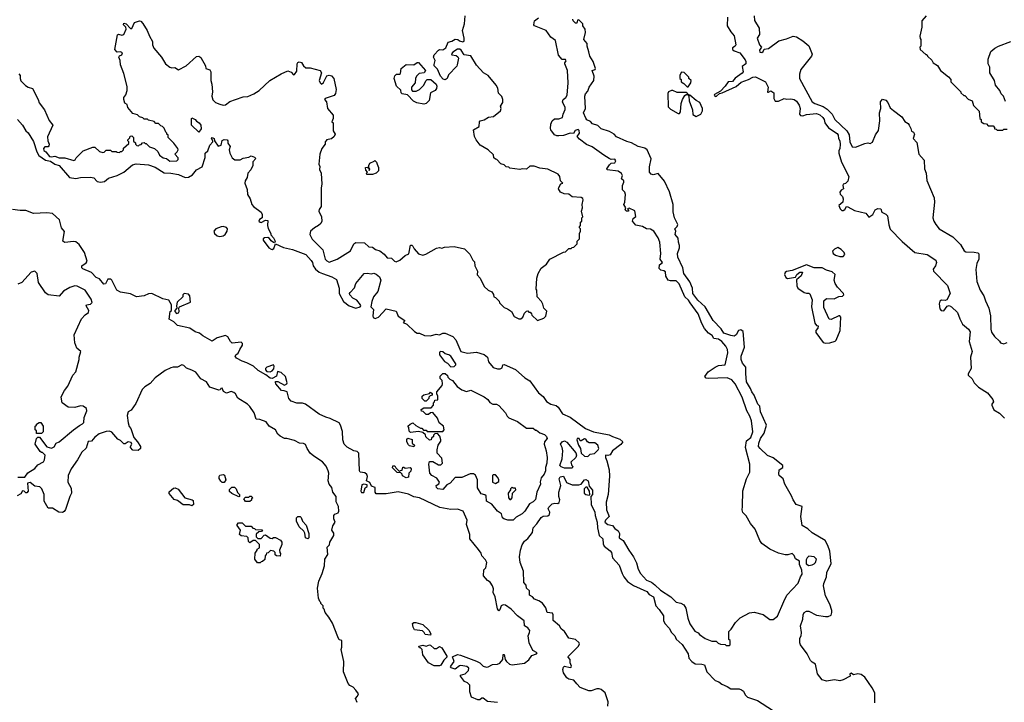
# Model space of a CAD drawing. Extents: x 1861455 to 2058065, y 200073 to 437907.
# Tile 356 of 574: x 1960560 to 1969389, y 348270 to 354391. Entities that reach past the tile are written whole.
import ezdxf

# ---------------------------------------------------------------- set-up
doc = ezdxf.new("R2010")
doc.units = 0

msp = doc.modelspace()

# ---------------------------------------------------------------- linework, layer by layer
at = {"layer": '0CON05XD'}
for points in [[(1960553.3, 353905), (1960565, 353890), (1960564, 353865), (1960571.7, 353841.7), (1960611.4, 353801.4), (1960635, 353786.2), (1960673.6, 353773.6), (1960726.2, 353675), (1960734.3, 353644.3), (1960782.3, 353582.3), (1960825, 353487.5), (1960857.5, 353445), (1960809.1, 353340.9), (1960811.5, 353305), (1960823.1, 353275), (1960820.6, 353259.4), (1960815, 353252), (1960785, 353250), (1960772.8, 353235), (1960777.6, 353217.6), (1960795.4, 353205.4), (1960827.5, 353165), (1960845, 353160.5), (1960875, 353167.3), (1960915, 353153.5), (1960963.7, 353153.7), (1961045, 353128.8), (1961056.4, 353133.6), (1961067, 353153), (1961130, 353215), (1961215, 353247.5), (1961235, 353247.5), (1961275, 353210), (1961305, 353200), (1961317, 353203), (1961335, 353220), (1961375, 353220), (1961385, 353210), (1961425, 353210), (1961433, 353203), (1961455, 353200), (1961465, 353210), (1961475, 353210), (1961490, 353225), (1961491.7, 353238.3), (1961538.3, 353281.7), (1961540, 353295), (1961530, 353305), (1961530, 353315), (1961548.3, 353331.7), (1961551.7, 353348.3), (1961565, 353350), (1961580, 353335), (1961581.7, 353301.7), (1961598.3, 353288.3), (1961600, 353275), (1961611.7, 353261.7), (1961625, 353260), (1961635, 353270), (1961648.3, 353271.7), (1961661.7, 353288.3), (1961675, 353290), (1961685, 353280), (1961695, 353280), (1961725, 353250), (1961770, 353235), (1961798.3, 353208.3), (1961815, 353176.7), (1961846.7, 353153.3), (1961875.8, 353145.8), (1961905, 353122), (1961970, 353125), (1961981.7, 353138.3), (1961981.7, 353151.7), (1961952.5, 353185), (1961973.6, 353206.4), (1961980, 353225), (1961976.7, 353235), (1961943, 353283), (1961890, 353335), (1961890, 353355), (1961880, 353365), (1961880, 353375), (1961871.7, 353381.7), (1961855, 353420), (1961840, 353435), (1961825, 353440), (1961805, 353460), (1961781.7, 353461.7), (1961767, 353477), (1961715, 353490), (1961705, 353500), (1961675, 353500), (1961665, 353510), (1961635, 353520), (1961617, 353537), (1961575, 353550), (1961530, 353605), (1961525, 353630), (1961503.9, 353643.9), (1961492.5, 353675), (1961492.5, 353695), (1961511.7, 353718.3), (1961522.5, 353755), (1961523, 353793), (1961495, 353910), (1961463.3, 353985), (1961462.5, 354025), (1961450, 354055), (1961453.9, 354066.1), (1961475.8, 354075), (1961480.6, 354095), (1961465, 354104.3), (1961435, 354100), (1961413.8, 354125), (1961436, 354254), (1961445, 354260), (1961475, 354252.7), (1961492.7, 354257.3), (1961516.2, 354305), (1961510.9, 354325), (1961491.1, 354345), (1961495, 354360), (1961515, 354355.5), (1961553.3, 354313.3), (1961565, 354312.9), (1961588.8, 354365), (1961635, 354380), (1961645, 354377.5), (1961665, 354357.5), (1961703.3, 354295), (1961723.3, 354245), (1961750, 354195), (1961750, 354165), (1961763.3, 354135), (1961832.5, 354055), (1961866.7, 353995), (1961905, 353966.7), (1961925, 353960), (1961951.7, 353961.7), (1961985, 353942.5), (1962053.6, 353976.4), (1962145, 354062.5), (1962165, 354063.3), (1962185, 354052.5), (1962227, 353977), (1962230, 353955), (1962265, 353942.5), (1962273.3, 353925), (1962274.2, 353845), (1962284.3, 353814.3), (1962289.5, 353745), (1962283.8, 353705), (1962293.1, 353673.1), (1962315, 353648.8), (1962355, 353633.3), (1962385, 353626.2), (1962405, 353628.8), (1962445, 353656.2), (1962495, 353676.7), (1962565, 353698.8), (1962605, 353703.3), (1962660, 353725), (1962707.5, 353755), (1962804.2, 353845.8), (1962905, 353906), (1962965, 353931.2), (1962995, 353920), (1963015, 353897.5), (1963025, 353900), (1963045, 353930)], [(1963045, 353930), (1963048.5, 353995), (1963053.2, 354006.8), (1963065, 354013.1), (1963086.2, 354006.2), (1963105, 353976.7), (1963125, 353960.7), (1963165, 353958.9), (1963254.7, 353934.7), (1963266.2, 353915), (1963245.9, 353845.9), (1963253.3, 353825), (1963265, 353813.3), (1963285, 353826.7), (1963312.7, 353887.3), (1963335, 353894.1), (1963355, 353888.8), (1963375.4, 353865), (1963399.2, 353765), (1963391.8, 353728.2), (1963379.9, 353710.1), (1963300, 353685), (1963292.5, 353675), (1963310, 353655), (1963320, 353595), (1963370, 353535), (1963370, 353505), (1963360, 353475), (1963370, 353465), (1963370, 353395), (1963390, 353365), (1963380, 353345), (1963355, 353322.5), (1963310, 353315), (1963310, 353305), (1963300, 353295), (1963300, 353275), (1963270, 353235), (1963250, 353185), (1963242.5, 353095), (1963250, 353075), (1963248.3, 353048.3), (1963262.5, 353015), (1963270, 352915), (1963263.3, 352885), (1963262.5, 352715), (1963245, 352690), (1963243.3, 352675), (1963267.5, 352625), (1963270, 352585), (1963260, 352565), (1963240, 352545), (1963203.9, 352526.1), (1963167.5, 352495), (1963162.5, 352465), (1963175, 352440), (1963183.6, 352423.6), (1963277.3, 352327.3), (1963300, 352245), (1963315, 352227.5), (1963335, 352217.5), (1963407, 352243), (1963525, 352320), (1963555, 352380), (1963575, 352392.5), (1963651.7, 352391.7), (1963690, 352355), (1963725, 352352.5), (1963749.3, 352329.3), (1963789.7, 352319.7), (1963828.7, 352288.7), (1963855, 352256.7), (1963895, 352253.3), (1963920, 352225), (1963935, 352220), (1963970, 352235), (1964015, 352277.5), (1964048.3, 352291.7), (1964065, 352370), (1964075, 352370), (1964085, 352360), (1964096.4, 352336.4), (1964135, 352292.5), (1964175, 352280), (1964201.7, 352288.3), (1964298.3, 352341.7), (1964325, 352347.5), (1964345, 352343.3), (1964368.3, 352351.7), (1964455, 352357.5), (1964547, 352337), (1964595, 352290), (1964622.5, 352235), (1964638.8, 352218.8), (1964641.2, 352185), (1964666.4, 352136.4), (1964663, 352103), (1964690, 352075), (1964725, 352000), (1964760, 351965), (1964795, 351950), (1964808.3, 351928.3), (1964810, 351905), (1964825, 351900), (1964858.3, 351868.3), (1964861.7, 351851.7), (1964905, 351810), (1964935, 351800), (1964970, 351775), (1964995, 351730), (1965035, 351710), (1965055, 351710), (1965070, 351725), (1965085, 351760), (1965103, 351777), (1965115, 351780), (1965125, 351770), (1965138.3, 351768.3), (1965150, 351755), (1965151.7, 351741.7), (1965203, 351693), (1965260, 351715), (1965277, 351733), (1965287, 351777), (1965260, 351805), (1965251.7, 351841.7), (1965237.5, 351865), (1965200, 351905), (1965197.5, 351965), (1965190, 351975), (1965197, 352073), (1965207.5, 352115), (1965235, 352162.5), (1965285, 352200), (1965315, 352243.3), (1965435, 352307.5), (1965455, 352310), (1965485, 352340), (1965505, 352340), (1965515, 352350), (1965528.3, 352351.7), (1965558.3, 352381.7), (1965560, 352405), (1965580, 352425), (1965580, 352475), (1965590, 352495), (1965590, 352515), (1965580, 352525), (1965580, 352535), (1965590, 352545), (1965590, 352575), (1965600, 352585), (1965600, 352615), (1965610, 352625), (1965597.5, 352675), (1965607.5, 352705), (1965602.5, 352735), (1965612.5, 352775), (1965608.3, 352788.3), (1965595, 352797.5), (1965513, 352803), (1965485, 352826.7), (1965440.7, 352830.7), (1965410, 352845), (1965392.5, 352875), (1965393, 352887), (1965411.7, 352918.3), (1965430, 352925), (1965410, 352945), (1965402.5, 352985), (1965387.5, 353005), (1965295, 353050), (1965225, 353060), (1965172.5, 353077.5), (1965135, 353077.5), (1965105, 353050), (1965065, 353052.5), (1965045, 353047.5), (1964955, 353060), (1964945, 353070), (1964923, 353073), (1964905, 353090), (1964875, 353100), (1964838.3, 353138.3), (1964825, 353140), (1964811.7, 353151.7), (1964808.3, 353178.3), (1964760, 353225), (1964690, 353265), (1964652.5, 353315), (1964637.5, 353345), (1964630, 353405), (1964680, 353435), (1964682.5, 353475), (1964690, 353485), (1964725, 353492.5), (1964765, 353517.5), (1964807, 353523), (1964872.5, 353575), (1964877.5, 353595), (1964872.5, 353615), (1964891.7, 353648.3), (1964892.5, 353675), (1964883, 353703), (1964853, 353733), (1964847, 353777), (1964832.5, 353805), (1964759.5, 353889.5), (1964720, 353915), (1964655, 353982.5), (1964606.4, 354066.4), (1964545, 354077.5), (1964519.3, 354119.3), (1964506.4, 354126.4), (1964485, 354126.7), (1964445, 354099.2), (1964433.3, 354085), (1964434.7, 354074.7), (1964475, 354071.2), (1964489.1, 354059.1), (1964494.2, 354045), (1964482.9, 353985), (1964479.4, 353975), (1964403.7, 353896.3), (1964392.9, 353865), (1964375, 353852.9), (1964357.7, 353857.7), (1964333.3, 353885), (1964305, 353947.5), (1964277.7, 353977.7), (1964275, 353990), (1964286.2, 354025), (1964270.8, 354055), (1964275.6, 354075), (1964315, 354118.9), (1964325, 354123.6), (1964355, 354119.5), (1964382.2, 354137.8), (1964401.5, 354188.5), (1964435, 354198), (1964466.1, 354216.1), (1964490, 354215), (1964505, 354202.5), (1964535, 354192.5), (1964545, 354200), (1964546.7, 354225), (1964530, 354295), (1964547.5, 354355), (1964553.6, 354426.4)], [(1963275, 352116), (1963359.2, 352085), (1963402.1, 352062.1), (1963424.5, 351985), (1963424.7, 351934.7), (1963462.7, 351865), (1963515, 351824.4), (1963575, 351804.4), (1963613.3, 351815), (1963618.8, 351825), (1963615.8, 351835), (1963582.9, 351875), (1963548.6, 351895), (1963520, 351925), (1963516.2, 351935), (1963522, 351945), (1963563.1, 351986.9), (1963575, 352026), (1963650, 352115), (1963675, 352118.8), (1963715, 352112.5), (1963735, 352117.5), (1963755, 352110), (1963787.5, 352085), (1963798, 352055), (1963772, 351955), (1963732.3, 351905), (1963717.5, 351865), (1963710, 351815), (1963731.7, 351791.7), (1963726.2, 351735), (1963730.3, 351720.3), (1963747.1, 351712.9), (1963777.5, 351725), (1963845, 351800), (1963935, 351776.7), (1963954.1, 351734.1), (1964012.5, 351695), (1964000, 351675), (1964030, 351660), (1964100, 351595), (1964125, 351580), (1964145, 351580), (1964190.8, 351560.8), (1964245, 351556), (1964295, 351570), (1964325, 351565.8), (1964355, 351580), (1964375, 351580.8), (1964445, 351550), (1964469.3, 351519.3), (1964515, 351416.7), (1964575, 351400), (1964655, 351410), (1964725, 351388.8), (1964756.1, 351366.1), (1964762.3, 351322.3), (1964805, 351273.3), (1964845, 351260), (1964869.3, 351260.7), (1964885, 351270), (1964892.5, 351295), (1964905, 351298.8), (1965005, 351254.3), (1965090.7, 351180.7), (1965133.2, 351153.2), (1965211.9, 351045), (1965253, 351013), (1965285, 350968.8), (1965323.2, 350943.2), (1965370.5, 350930.5), (1965387.3, 350917.3), (1965428.3, 350858.3), (1965495.8, 350825.8), (1965634.1, 350724.1), (1965705, 350696.7), (1965845, 350670), (1965875, 350653.3), (1965940.7, 350630.7), (1965967, 350607), (1965949.3, 350580.7), (1965876.7, 350525), (1965855, 350490), (1965835, 350483.3), (1965812.5, 350485), (1965812.5, 350465), (1965825.8, 350435.8), (1965845.7, 350355), (1965847.3, 350297.3), (1965835.6, 350135), (1965818.1, 350065), (1965820.4, 349995), (1965844.2, 349935), (1965812.7, 349905), (1965805.3, 349885), (1965834.2, 349864.2), (1965874.7, 349854.7), (1965895, 349829.2), (1965925, 349808), (1965938.1, 349785), (1965936.2, 349745), (1965970.3, 349720.3), (1966022.5, 349635), (1966064.3, 349575), (1966089.7, 349519.7), (1966106, 349465), (1966127.5, 349425), (1966179.2, 349365), (1966225, 349346.5), (1966255, 349324.4), (1966305, 349276.9), (1966397.4, 349217.4), (1966445, 349168), (1966488.3, 349158.3), (1966514.2, 349144.2), (1966532, 349115), (1966552, 349025), (1966570, 348975), (1966615, 348907.5), (1966645, 348892.5), (1966657, 348877), (1966705, 348842.5), (1966765, 348817.5), (1966805, 348820), (1966821.7, 348801.7), (1966843, 348793), (1966885, 348790), (1966895, 348780), (1966925, 348780), (1966930, 348785), (1966930, 348825), (1966920, 348835), (1966920, 348905), (1966940, 348925), (1966977.5, 348985), (1967020.7, 349029.3), (1967105, 349072.5), (1967145, 349077.5), (1967225, 349056.7), (1967285, 349012.5), (1967315, 349012.5), (1967355, 349042.5), (1967412, 349175), (1967439.5, 349230.5), (1967540.8, 349339.2), (1967560, 349395), (1967575, 349420), (1967572.5, 349455), (1967552.5, 349505), (1967552.5, 349535), (1967516.7, 349556.7), (1967505.6, 349585.6), (1967485, 349606), (1967446.1, 349593.9), (1967425, 349593.8), (1967365, 349608.8), (1967285, 349643.3), (1967214.1, 349694.1), (1967195, 349720), (1967153.6, 349823.6), (1967113.3, 349875), (1967073.6, 349943.6), (1967045, 349972.5), (1967036.7, 349995), (1967042.5, 350025), (1967043.6, 350166.4), (1967077.5, 350275), (1967107.5, 350335), (1967106.7, 350405), (1967066.5, 350555), (1967075.5, 350614.5), (1967115, 350645.5), (1967134.2, 350695), (1967120.5, 350795), (1967106.6, 350836.6), (1967081.1, 350885), (1967037.8, 351005), (1966976.7, 351125), (1966945, 351162.5), (1966905, 351180.8), (1966735, 351173.3), (1966715, 351177.5), (1966703, 351193), (1966733.3, 351235), (1966795, 351276), (1966825, 351290), (1966885, 351297.5), (1966910, 351405), (1966906.7, 351435), (1966891.9, 351465), (1966855.6, 351505), (1966825, 351525.6), (1966782.9, 351532.9), (1966768.1, 351558.1), (1966735, 351580.8), (1966701.7, 351621.7), (1966675, 351668), (1966642.1, 351755), (1966571, 351851), (1966557.7, 351877.7), (1966525.3, 351905.3), (1966472.1, 352022.1), (1966445, 352050), (1966395, 352048.6), (1966375, 352054.3), (1966355, 352092), (1966349.8, 352129.8), (1966335, 352140), (1966310, 352145), (1966295, 352161.2), (1966296.6, 352193.4), (1966322.5, 352215), (1966304.1, 352244.1), (1966308.1, 352295), (1966298.8, 352395), (1966285.9, 352435.9), (1966246.7, 352495), (1966215, 352512.5), (1966180, 352515), (1966145, 352537.5), (1966085, 352547.5), (1966054.7, 352584.7), (1966060.5, 352609.5), (1966084.4, 352625.6), (1966076.3, 352676.3), (1966025, 352702.5), (1966010, 352695), (1966020, 352685), (1966020, 352675), (1966000, 352675), (1965990, 352685), (1965993.8, 352705), (1965976.2, 352735), (1965984.7, 352755.3), (1965990.9, 352825), (1965986.4, 352845), (1965964.4, 352865), (1965965.5, 352905), (1965978.1, 352935), (1965975.6, 352945.6), (1965956.7, 352965), (1965965.5, 352995), (1965955, 353011.9), (1965925, 353032), (1965827.5, 353045), (1965823.3, 353055), (1965849.3, 353090.7), (1965865, 353104), (1965895, 353108.9), (1965906.4, 353125), (1965895, 353141.8), (1965865, 353138), (1965847, 353147), (1965796.7, 353175), (1965691.7, 353251.7), (1965643.4, 353273.4), (1965580.2, 353320.2), (1965560, 353345), (1965579.1, 353375), (1965577.3, 353397.3), (1965567.6, 353407.6), (1965541.2, 353398.8), (1965525, 353370), (1965495, 353373.3), (1965436.4, 353353.6), (1965395, 353350), (1965375, 353350), (1965355, 353358.8), (1965323, 353403), (1965318.8, 353415), (1965322, 353455), (1965333.8, 353485), (1965355, 353502.5), (1965395, 353502.8), (1965428.5, 353515), (1965433, 353545), (1965452.5, 353585), (1965451.8, 353605), (1965427.5, 353655), (1965434.2, 353675.8), (1965456.6, 353693.4), (1965468.2, 353715), (1965478.8, 353825), (1965473.3, 353935), (1965446.7, 353995), (1965446.7, 354005), (1965458.6, 354021.4), (1965455, 354033.3), (1965425, 354033.3), (1965392.7, 354072.7), (1965363.4, 354203.4), (1965322.5, 354235), (1965280, 354295), (1965176.7, 354336.7), (1965170, 354345), (1965175, 354382.5), (1965211.7, 354408.3)], [(1967945, 348471.2), (1967915, 348463.8), (1967865, 348472.5), (1967795, 348460), (1967755, 348472.5), (1967712.5, 348525), (1967695, 348611.2), (1967665, 348628.8), (1967651.2, 348645), (1967620, 348705), (1967562, 348785), (1967556.2, 348805), (1967553.8, 348845), (1967566, 348865), (1967571.2, 348895), (1967561.2, 348955), (1967583.3, 349015), (1967583.8, 349055), (1967594.1, 349075.9), (1967613.6, 349086.4), (1967635, 349086.7), (1967705, 349052.5), (1967785, 349040), (1967809.3, 349040.7), (1967835, 349052.5), (1967842.5, 349075), (1967842.5, 349095), (1967825, 349150), (1967786.7, 349225), (1967768.8, 349315), (1967770, 349335), (1967794.2, 349395.8), (1967798.1, 349435), (1967835.8, 349515.8), (1967822.9, 349625), (1967806.8, 349676.8), (1967780.9, 349720.9), (1967665, 349790), (1967627, 349827), (1967575.4, 349855.4), (1967564.3, 349935), (1967576.7, 350025), (1967523.1, 350045), (1967494, 350085), (1967481.2, 350121.2), (1967419.4, 350225), (1967406.9, 350275), (1967370, 350305), (1967366, 350315), (1967370, 350355), (1967402, 350375), (1967403.8, 350395), (1967315, 350461.2), (1967265, 350484), (1967198.8, 350545), (1967186, 350565), (1967186.2, 350595), (1967202.5, 350635), (1967235, 350683.3), (1967256.2, 350755), (1967202, 350875), (1967197.5, 350925), (1967178.8, 350945), (1967146.7, 351025), (1967125, 351053.3), (1967112.9, 351085), (1967076, 351145), (1967070.7, 351219.3), (1967070, 351275), (1967041.7, 351311.7), (1967030, 351345), (1967030, 351375), (1967058, 351455), (1967045.7, 351595.7), (1967025, 351610), (1967006.4, 351603.6), (1966983.3, 351565), (1966965.8, 351554.2), (1966935, 351558.9), (1966875, 351580.6), (1966849.5, 351619.5), (1966776.9, 351695), (1966707.4, 351817.4), (1966640, 351875), (1966595, 351937.5), (1966594.2, 351985), (1966569.7, 352039.7), (1966516, 352115), (1966506.2, 352165), (1966460.7, 352260.7), (1966457.5, 352295), (1966476.7, 352345), (1966477.5, 352365), (1966466.2, 352395), (1966463.5, 352433.5), (1966436.7, 352465), (1966443.3, 352495), (1966433.8, 352515), (1966454.5, 352535.5), (1966461.4, 352555), (1966432.5, 352615), (1966418.3, 352668.3), (1966420.8, 352735), (1966387.4, 352847.4), (1966343.2, 352943.2), (1966285, 353013.3), (1966239.3, 352999.3), (1966222.5, 353005), (1966207.5, 353025), (1966207, 353073), (1966223.3, 353145), (1966187.5, 353225), (1966165, 353240), (1966105, 353253.8), (1966045, 353288), (1966005, 353300), (1965912.2, 353342.2), (1965890, 353365), (1965850, 353390), (1965775, 353413.8), (1965743.6, 353443.6), (1965695, 353457.5), (1965679.3, 353479.3), (1965645, 353493.3), (1965635, 353507.5), (1965616.2, 353555), (1965633.3, 353595), (1965626.7, 353705), (1965633.9, 353726.1), (1965655, 353750), (1965667.5, 353785), (1965707.5, 353845), (1965710, 353885), (1965692.5, 353935), (1965720, 353945), (1965722.5, 353955), (1965703.3, 354015), (1965672, 354065), (1965663.9, 354103.9), (1965647.5, 354155), (1965647, 354177), (1965617.5, 354215), (1965632.5, 354275), (1965630, 354305), (1965610, 354335), (1965610, 354355), (1965575, 354390), (1965561.7, 354388.3), (1965555, 354360), (1965545, 354360), (1965521.7, 354381.7), (1965520, 354395)], [(1966907.5, 354415), (1966903.3, 354335), (1966935, 354282.5), (1966965.9, 354245.9), (1966980, 354165), (1966976, 354155), (1966951.9, 354138.1), (1966950.5, 354125), (1966965, 354111.8), (1967018, 354095), (1967065, 354031.2), (1967069.5, 354015), (1967070.8, 353995), (1967038.2, 353971.8), (1967045.6, 353925), (1967038.6, 353911.4), (1966975, 353867.5), (1966952.3, 353837.7), (1966912.5, 353835), (1966886.1, 353793.9), (1966845, 353750), (1966790.7, 353719.3), (1966787.5, 353715), (1966795, 353702.5), (1966807.5, 353705), (1966835, 353730), (1966860, 353735), (1966985, 353791.2), (1967029.7, 353830.3), (1967095.6, 353854.4), (1967135, 353876.2), (1967158.3, 353878.3), (1967246.7, 353835), (1967272.5, 353785), (1967265, 353742.5), (1967275, 353740), (1967295, 353753.3), (1967321.2, 353735), (1967320.6, 353685), (1967335, 353660.8), (1967365, 353659.2), (1967415, 353684), (1967435, 353678), (1967475, 353682.2), (1967505, 353674.4), (1967525, 353659.2), (1967549.1, 353625), (1967557.9, 353595), (1967551.2, 353545), (1967561.1, 353531.1), (1967581.7, 353528.3), (1967615, 353541.5), (1967705, 353548.9), (1967735, 353538.8), (1967762.2, 353515), (1967774.4, 353495), (1967779.2, 353465), (1967812, 353422), (1967889.9, 353369.9), (1967900, 353355), (1967901.2, 353325), (1967913.5, 353303.5), (1967916.8, 353273.2), (1967915, 353237.5), (1967904.2, 353215.8), (1967905.5, 353195), (1967928.2, 353115), (1967994.4, 352985), (1967985, 352943.8), (1967965, 352923.3), (1967943.3, 352915), (1967940, 352905), (1967948, 352875), (1967925, 352862.1), (1967913.9, 352845), (1967915.4, 352825.4), (1967938.8, 352805), (1967943.8, 352785), (1967940, 352755), (1967905.7, 352725), (1967915.6, 352695), (1967930.7, 352680.7), (1967945, 352680.4), (1967959.4, 352690.6), (1967974.2, 352715.8), (1967985, 352713.8), (1968045, 352681.2), (1968147, 352657), (1968175, 352620), (1968210, 352645), (1968230, 352685), (1968255, 352697.5), (1968280, 352695), (1968290, 352665), (1968327, 352647), (1968341.7, 352631.7), (1968351.7, 352551.7), (1968365, 352513.3), (1968473.3, 352403.3), (1968586.2, 352305), (1968697.5, 352285), (1968773.6, 352233.6), (1968780, 352215), (1968771.2, 352185), (1968752, 352155), (1968754, 352135), (1968878.6, 352008.6), (1968903.8, 351935), (1968872, 351878), (1968857.1, 351872.9), (1968825, 351875.6), (1968811.3, 351868.7), (1968803.8, 351843.8), (1968809.1, 351799.1), (1968822.5, 351782.5), (1968845, 351781.1), (1968875, 351823.3), (1968895, 351827.5), (1968915, 351817.5), (1968968.8, 351765), (1968988.3, 351708.3), (1969015, 351662.5), (1969066.7, 351615), (1969081.7, 351591.7), (1969073.3, 351505), (1969098.9, 351415), (1969083.9, 351363.9), (1969090, 351265), (1969064, 351215), (1969065.8, 351205), (1969099.5, 351169.5), (1969119.5, 351135), (1969157.3, 351097.3)], [(1967146.2, 354426.2), (1967148.5, 354385), (1967190.8, 354315), (1967192.7, 354257.3), (1967172.8, 354225), (1967193.8, 354165), (1967212.5, 354145), (1967192.6, 354117.4), (1967195, 354100), (1967215, 354095.6), (1967226.7, 354105), (1967235, 354127.5), (1967275, 354134.2), (1967368.3, 354201.7), (1967435, 354219.2), (1967495, 354243.3), (1967525, 354237.5), (1967583, 354203), (1967636.1, 354156.1), (1967667, 354083), (1967660, 354065), (1967563.9, 353946.1), (1967553, 353903), (1967553.3, 353865), (1967666.7, 353655), (1967688.3, 353638.3), (1967765, 353613.3), (1967800.4, 353590.4), (1967844.6, 353544.6), (1967870, 353495), (1967975.8, 353395), (1967998.1, 353358.1), (1968004.3, 353295), (1968025, 353250), (1968055, 353247.5), (1968138.3, 353281.7), (1968165, 353287.5), (1968185, 353282.5), (1968207, 353293), (1968235, 353360), (1968261.7, 353398.3), (1968272.5, 353485), (1968270, 353555), (1968282.5, 353595), (1968277.5, 353655), (1968295, 353680), (1968325, 353670), (1968345, 353650), (1968365, 353600), (1968395, 353577.5), (1968469.5, 353519.5), (1968497, 353477), (1968525, 353460), (1968535.7, 353445.7), (1968551.2, 353415), (1968555, 353392.5), (1968573, 353383), (1968582.5, 353365), (1968572.5, 353325), (1968605, 353290), (1968623.3, 353185), (1968670.5, 353130.5), (1968673.8, 353055), (1968688.8, 353015), (1968695, 352950), (1968760, 352795), (1968763.3, 352755), (1968748.8, 352615), (1968756.1, 352586.1), (1968773.9, 352553.9), (1968805, 352516.7), (1968926.7, 352445), (1968996.2, 352375), (1969027.5, 352317.5), (1969045, 352310.8), (1969117.8, 352307.8), (1969150, 352300), (1969161.2, 352291.2), (1969160, 352245), (1969142.9, 352205), (1969131.7, 352151.7), (1969141.2, 352045), (1969171.2, 351965), (1969203.8, 351915), (1969221.2, 351871.2), (1969250, 351805), (1969264, 351735), (1969268.8, 351615), (1969275, 351590), (1969300.7, 351550.7), (1969345, 351510), (1969355, 351492.5), (1969385, 351483.3), (1969413.9, 351496.1)], [(1968687.5, 354425), (1968648.3, 354381.7), (1968650, 354325), (1968630, 354245), (1968633, 354223), (1968640, 354215), (1968640, 354155), (1968630, 354145), (1968633, 354123), (1968685, 354080), (1968695, 354080), (1968700, 354065), (1968738.3, 354028.3), (1968750, 354005), (1968789.3, 353979.3), (1968817, 353937), (1968889.3, 353879.3), (1968910, 353855), (1968910, 353835), (1969000, 353745), (1969000, 353735), (1969025, 353710), (1969035, 353710), (1969065, 353680), (1969100, 353665), (1969113, 353623), (1969161.7, 353571.7), (1969170, 353505), (1969180, 353495), (1969180, 353475), (1969205, 353460), (1969228.3, 353458.3), (1969245, 353440), (1969288.3, 353438.3), (1969300, 353425), (1969301.7, 353411.7), (1969315, 353410), (1969325, 353400), (1969375, 353400), (1969385, 353410), (1969415, 353410)], [(1969398.3, 353658.3), (1969380, 353705), (1969360, 353725), (1969347, 353757), (1969310, 353805), (1969300, 353845), (1969260, 353915), (1969257.5, 353965), (1969242.5, 353995), (1969243, 354037), (1969267.5, 354105), (1969303.9, 354136.1), (1969335, 354153.3), (1969447, 354197)], [(1964185, 353632.5), (1964120, 353645), (1964090.7, 353660.7), (1964038.3, 353718.3), (1963990, 353725), (1963980, 353735), (1963978.3, 353758.3), (1963940, 353795), (1963917.5, 353865), (1963923, 353887), (1963938.3, 353901.7), (1963965, 353902.5), (1963975, 353910), (1963980, 353955), (1964025, 353990), (1964095, 353987.5), (1964123, 354007), (1964135, 354007.5), (1964197.5, 353935), (1964187.5, 353915), (1964142.2, 353907.8), (1964119.2, 353885), (1964110, 353865), (1964106, 353825), (1964074, 353785), (1964072.5, 353762.5), (1964081.4, 353751.4), (1964115, 353751.4), (1964145.5, 353764.5), (1964180.3, 353799.7), (1964204.4, 353845.6), (1964215, 353853.8), (1964246, 353856), (1964293.9, 353813.9), (1964300, 353795), (1964296.7, 353775), (1964285, 353757.5), (1964243.9, 353736.1), (1964232.5, 353667.5), (1964205, 353640), (1964185, 353632.5)], [(1966555, 353790), (1966577.5, 353825), (1966580, 353845), (1966560, 353865), (1966560, 353875), (1966518.3, 353918.3), (1966495, 353920), (1966480, 353895), (1966480, 353865), (1966490, 353855), (1966490, 353835), (1966515, 353820), (1966545, 353790), (1966555, 353790)], [(1966475, 353550), (1966486.4, 353563.6), (1966491.7, 353638.3), (1966503.3, 353675), (1966525, 353710), (1966535, 353720), (1966550, 353720), (1966550, 353725), (1966535, 353737.5), (1966455, 353739.2), (1966417, 353757), (1966403, 353757), (1966377.5, 353745), (1966370.7, 353729.3), (1966375, 353610), (1966395, 353587.5), (1966465, 353550), (1966475, 353550)], [(1966625, 353522.5), (1966666.4, 353543.6), (1966682.5, 353575), (1966682.5, 353595), (1966659.3, 353649.3), (1966625, 353667.5), (1966570, 353715), (1966550, 353720), (1966560, 353705), (1966563.8, 353665), (1966592.3, 353582.3), (1966595, 353540), (1966625, 353522.5)], [(1960540, 353495), (1960584, 353445), (1960616.1, 353396.1), (1960637.3, 353377.3), (1960685, 353298.8), (1960712.5, 353205), (1960733.2, 353173.2), (1960791.2, 353131.2), (1960835, 353121.6), (1960875, 353094.4), (1960915, 353084.3), (1961006.4, 352976.4), (1961065, 352968), (1961105, 352977.5), (1961195, 352980.6), (1961225, 352973.1), (1961255, 352940), (1961285, 352935.4), (1961320.3, 352939.7), (1961355, 352970), (1961435, 352994), (1961493.3, 353025), (1961571.3, 353088.7), (1961605, 353098.6), (1961715, 353090), (1961775, 353068.1), (1961855, 353018.9), (1961916.2, 353016.2), (1961985, 353004.4), (1962045, 352975.8), (1962075, 352978.1), (1962110.5, 352999.5), (1962145, 353046), (1962195, 353072.5), (1962223.8, 353155), (1962222.5, 353195), (1962246.7, 353215), (1962264.5, 353265.5), (1962293.3, 353295), (1962293.3, 353305), (1962280, 353325), (1962285, 353336.2), (1962302.5, 353325), (1962307.5, 353305), (1962338.3, 353258.3), (1962367.5, 353265), (1962375, 353307.5), (1962395, 353316.7), (1962420, 353315), (1962427.5, 353305), (1962427.5, 353285), (1962447.5, 353255), (1962438.8, 353225), (1962444.1, 353194.1), (1962463.9, 353153.9), (1962490, 353135), (1962536.1, 353133.9), (1962565, 353150), (1962615, 353160), (1962635, 353170), (1962665, 353160), (1962677, 353147), (1962652.1, 353117.9), (1962650, 353085), (1962633.6, 353046.4), (1962606.1, 353013.9), (1962600, 352975), (1962582.5, 352945), (1962580, 352925), (1962599.3, 352869.3), (1962602.5, 352825), (1962627.5, 352785), (1962642.5, 352735), (1962657.5, 352715), (1962723.9, 352663.9), (1962733.8, 352645), (1962733.8, 352615), (1962710.8, 352599.2), (1962705.7, 352585), (1962715, 352574.4), (1962725, 352573.1), (1962765, 352593.3), (1962785, 352590), (1962781.2, 352545), (1962788.3, 352518.3), (1962812.5, 352475), (1962813, 352463), (1962836.7, 352435), (1962850, 352405), (1962845, 352390), (1962835, 352394), (1962815, 352408.8), (1962800.7, 352430.7), (1962785, 352438.8), (1962755, 352434.3), (1962743.8, 352425), (1962742, 352415), (1962795, 352344.4), (1962815, 352332.5), (1962825, 352331.5), (1962839.5, 352340.5), (1962855, 352380), (1962925, 352349.1), (1963005, 352331.1), (1963125, 352286.7), (1963175, 352232.5), (1963186.2, 352215), (1963191.5, 352185), (1963213.1, 352155), (1963245, 352127.7), (1963275, 352116)], [(1962165, 353382.5), (1962101.2, 353445), (1962100, 353505), (1962105, 353510), (1962135, 353497.5), (1962145, 353480), (1962170, 353465), (1962183.8, 353445), (1962187, 353413), (1962165, 353382.5)], [(1963671.7, 353001.7), (1963670, 353015), (1963680, 353025), (1963663, 353043), (1963660, 353065), (1963675, 353070), (1963690, 353060), (1963695, 353040), (1963700, 353055), (1963690, 353060), (1963690, 353085), (1963700, 353105), (1963738.3, 353121.7), (1963745, 353130), (1963760, 353115), (1963766.4, 353096.4), (1963776.7, 353065), (1963777.5, 353035), (1963756.1, 353013.9), (1963725, 353003.3), (1963671.7, 353001.7)], [(1964845, 348270), (1964755, 348278.8), (1964715, 348307.5), (1964703.3, 348306.7), (1964685, 348292.5), (1964667, 348293), (1964612.5, 348315), (1964596.2, 348365), (1964596.2, 348425), (1964575, 348444), (1964547.1, 348457.1), (1964513.8, 348505), (1964512.5, 348515), (1964555, 348526.2), (1964584.2, 348555), (1964587.1, 348575), (1964570.5, 348590.5), (1964515, 348598.9), (1964503.1, 348596.9), (1964465, 348568.9), (1964429.2, 348579.2), (1964423.3, 348585), (1964426, 348595), (1964455.7, 348635), (1964441.4, 348678.6), (1964485, 348698.8), (1964512.3, 348692.3), (1964655, 348640), (1964685, 348623.3), (1964715, 348593.3), (1964745, 348586.7), (1964761.7, 348588.3), (1964800.7, 348609.3), (1964845, 348611.2), (1964865, 348620), (1964893.3, 348655), (1964895, 348700), (1964905, 348700), (1964912.5, 348655), (1964925.7, 348635.7), (1964953, 348613), (1964975, 348606.7), (1965085, 348622.5), (1965125, 348650), (1965150.7, 348689.3), (1965195, 348704), (1965198.8, 348715), (1965160, 348735), (1965127.5, 348805), (1965120, 348865), (1965132.7, 348897.3), (1965132.9, 348915), (1965117.5, 348937.5), (1965086.7, 348955), (1965082.3, 349002.3), (1965025, 349046.7), (1964965.8, 349105.8), (1964915, 349140), (1964895, 349143.3), (1964877.5, 349135), (1964865, 349100), (1964855, 349090), (1964845, 349110), (1964824, 349215), (1964806.2, 349255), (1964807.7, 349287.7), (1964800, 349315), (1964777.7, 349347.7), (1964753.6, 349363.6), (1964717.5, 349405), (1964723, 349457), (1964740, 349475), (1964747.5, 349525), (1964736.4, 349546.4), (1964703, 349583), (1964697, 349607), (1964675, 349640), (1964597.5, 349735), (1964596.4, 349776.4), (1964567.5, 349865), (1964573, 349903), (1964537.5, 349985), (1964485, 350003.3), (1964425, 350000), (1964327.7, 350017.7), (1964145, 350103.3), (1964095, 350114), (1964047, 350137), (1963955, 350158.9), (1963845, 350140.6), (1963755, 350141.1), (1963747.5, 350155), (1963748.1, 350195), (1963715, 350209.6), (1963700.2, 350240.2), (1963670.6, 350255), (1963680.2, 350295), (1963672.9, 350312.9), (1963655, 350327), (1963614.2, 350335), (1963607.5, 350345), (1963602.2, 350505), (1963585, 350520), (1963555, 350525.7), (1963495, 350557.1), (1963468.6, 350585), (1963457.1, 350625), (1963455, 350700), (1963436.2, 350755), (1963423.3, 350775), (1963345, 350816.2), (1963305, 350826.7), (1963245, 350853.8), (1963124.2, 350944.2), (1963095, 350952), (1963045, 350951.2), (1962995, 350970), (1962973.8, 350995), (1962958.2, 351055), (1962932.1, 351062.1), (1962907, 351067), (1962856.7, 351125), (1962853, 351137), (1962853.8, 351146.2), (1962875, 351145.8), (1962934.5, 351114.5), (1962955.5, 351125), (1962958, 351135), (1962942.2, 351192.2), (1962905, 351227.5), (1962872.1, 351237.9), (1962863.8, 351196.2), (1962825, 351172.5), (1962805.9, 351175.9), (1962766.9, 351206.9), (1962698.8, 351245), (1962655.7, 351285.7), (1962597.5, 351315), (1962555, 351328.8), (1962505, 351357.5), (1962493.3, 351375), (1962496.7, 351385), (1962519.6, 351400.4), (1962532.9, 351435), (1962557.6, 351472.4), (1962556.7, 351486.7), (1962545, 351500.5), (1962465, 351491.9), (1962449.7, 351505), (1962427, 351547), (1962405, 351558.9), (1962330.2, 351539.8), (1962285, 351510), (1962202.5, 351555), (1962171.7, 351581.7), (1962135, 351593.5), (1962085, 351623.8), (1961975, 351650), (1961940.8, 351680.8), (1961900, 351705), (1961910, 351775), (1961920, 351785), (1961920, 351835), (1961897, 351877), (1961845, 351887.5), (1961745, 351935.8), (1961715, 351934), (1961675, 351913.8), (1961607, 351907), (1961555, 351932.5), (1961465, 351947.5), (1961432.5, 351965), (1961387.5, 352055), (1961376.7, 352065), (1961350.8, 352065), (1961328.6, 352021.4), (1961315, 352020), (1961275, 352068.1), (1961245, 352080), (1961202.9, 352122.9), (1961126.8, 352156.8), (1961118.8, 352165), (1961118.8, 352185), (1961155, 352210.8), (1961164, 352225), (1961140.8, 352305), (1961094.4, 352375), (1961065, 352397.9), (1961043.8, 352403.8), (1960965, 352393.3), (1960946.2, 352405), (1960960.5, 352490.5), (1960936.3, 352526.3), (1960915.7, 352595.7), (1960855, 352652.5), (1960805, 352660), (1960685, 352652), (1960615, 352680.8), (1960565, 352680), (1960495, 352690)], [(1962355, 352448.1), (1962385, 352453.2), (1962403.7, 352466.3), (1962420.9, 352495), (1962423.8, 352515), (1962415, 352526.4), (1962385, 352535.4), (1962365.9, 352534.1), (1962319.5, 352515), (1962302.1, 352495), (1962305.6, 352475), (1962331.7, 352451.7), (1962355, 352448.1)], [(1967915, 352268), (1967945, 352268.8), (1967957.5, 352285), (1967953.8, 352305), (1967925, 352331.2), (1967895, 352347.5), (1967865, 352333.3), (1967847.5, 352315), (1967853.3, 352295), (1967875, 352278.8), (1967915, 352268)], [(1967785, 351490), (1967825, 351494), (1967871.7, 351508.3), (1967881.7, 351518.3), (1967918, 351605), (1967923, 351723), (1967915, 351736.7), (1967905, 351736.7), (1967835, 351702.5), (1967817, 351707), (1967770.3, 351810.3), (1967770.5, 351869.5), (1967795, 351890), (1967862.7, 351887.3), (1967905, 351908.8), (1967936.7, 351913.3), (1967950, 351925), (1967947.5, 351935), (1967892.7, 351992.7), (1967872, 352025), (1967864.4, 352055), (1967872.5, 352105), (1967845, 352130.9), (1967795.4, 352145.4), (1967755, 352165.6), (1967685, 352165.6), (1967615, 352192.5), (1967485, 352143.3), (1967435, 352133.3), (1967423.3, 352125), (1967416.7, 352105), (1967430.5, 352080.5), (1967445, 352072), (1967515, 352082.5), (1967527.5, 352105), (1967555, 352127.5), (1967578.3, 352128.3), (1967567.5, 352095), (1967525, 352060), (1967528.8, 352005), (1967536.7, 351985), (1967595, 351944), (1967615, 351940), (1967635, 351940), (1967643.9, 351933.9), (1967665, 351880), (1967660, 351815), (1967690.7, 351670.7), (1967705, 351650), (1967720, 351645), (1967717.5, 351625), (1967700, 351605), (1967698.8, 351585), (1967765, 351496.2), (1967785, 351490)], [(1960633.3, 350326.7), (1960695, 350367.5), (1960721.7, 350398.3), (1960773, 350427), (1960782.5, 350445), (1960790, 350485), (1960765, 350510), (1960755, 350510), (1960745, 350520), (1960700, 350585), (1960710, 350635), (1960721.7, 350648.3), (1960738.3, 350648.3), (1960805, 350560), (1960845, 350550), (1960869.5, 350560.5), (1960887, 350593), (1960913, 350607), (1961042.5, 350715), (1961095, 350753.3), (1961123.6, 350766.4), (1961135, 350780), (1961138.8, 350825), (1961162.5, 350885), (1961160, 350905), (1961130, 350925), (1961105, 350930), (1961055, 350913.3), (1960995, 350916.7), (1960942.5, 350955), (1960933.3, 351005), (1960934.1, 351015.9), (1960963.3, 351065), (1960993.3, 351105), (1961036.4, 351203.6), (1961062.5, 351235), (1961092.5, 351345), (1961092.5, 351365), (1961107.5, 351415), (1961072.5, 351445), (1961053.6, 351493.6), (1961047.5, 351565), (1961115, 351710), (1961147.5, 351745), (1961176.7, 351765), (1961181.2, 351785), (1961157.5, 351825), (1961160, 351835), (1961195, 351840), (1961210, 351855), (1961202.5, 351885), (1961146.2, 351965), (1961075, 352002.5), (1961055, 352005.8), (1961010.5, 351989.5), (1960953.9, 351956.1), (1960915, 351912.5), (1960815, 351923.3), (1960791.7, 351941.7), (1960727.5, 352035), (1960716.7, 352115), (1960695, 352136.7), (1960664.1, 352125.9), (1960580, 352035), (1960545, 352020)], [(1961965, 351757.5), (1961985, 351763.3), (1961990, 351775), (1961986.2, 351805), (1961993.3, 351815), (1962091.4, 351858.6), (1962086.5, 351915), (1962075, 351928.6), (1962033.8, 351935), (1962024.4, 351925), (1962024.3, 351905), (1961972.2, 351857.8), (1961966.2, 351826.2), (1961970, 351805), (1961950, 351785), (1961950, 351775), (1961965, 351757.5)], [(1964425, 351278), (1964455, 351280.9), (1964470.8, 351295), (1964470, 351305), (1964427.1, 351375), (1964407.4, 351387.4), (1964375.7, 351395.7), (1964353.5, 351413.5), (1964335, 351415.3), (1964325, 351409.5), (1964324.7, 351385), (1964370.6, 351325), (1964395, 351312.5), (1964425, 351278)], [(1963585, 348270), (1963572.5, 348305), (1963590, 348325), (1963597, 348347), (1963575, 348380), (1963550, 348405), (1963520.7, 348420.7), (1963505, 348440), (1963463, 348543), (1963467.5, 348635), (1963442.5, 348745), (1963450, 348765), (1963450, 348825), (1963425, 348830), (1963411.7, 348858.3), (1963365, 348980), (1963332.5, 349035), (1963300, 349075), (1963290, 349105), (1963280, 349115), (1963280, 349135), (1963260, 349155), (1963260, 349165), (1963250, 349175), (1963240, 349205), (1963230, 349295), (1963243.6, 349356.4), (1963272.5, 349425), (1963292.5, 349495), (1963297.5, 349555), (1963322.5, 349595), (1963318.3, 349661.7), (1963337, 349683), (1963342.5, 349705), (1963377.5, 349765), (1963377, 349787), (1963360, 349815), (1963368.3, 349851.7), (1963387.5, 349885), (1963377.5, 349915), (1963377.5, 349945), (1963385, 349957.5), (1963415, 349970), (1963422.5, 349985), (1963417.5, 350025), (1963398.3, 350068.3), (1963397.5, 350115), (1963367.5, 350155), (1963357.5, 350195), (1963336.4, 350226.4), (1963326.7, 350255), (1963332.5, 350325), (1963326.4, 350346.4), (1963307, 350387), (1963276.4, 350426.4), (1963196.4, 350476.4), (1963163.3, 350505), (1963136.4, 350546.4), (1963123, 350583), (1963105, 350592.5), (1963070, 350595), (1963025, 350616.7), (1962956.1, 350636.1), (1962935, 350636.7), (1962895, 350657.5), (1962875, 350673.3), (1962854.4, 350715), (1962796.7, 350746.7), (1962770, 350785), (1962712.7, 350807.3), (1962680.7, 350810.7), (1962663.3, 350865), (1962623, 350923), (1962603, 350943), (1962515, 350997.5), (1962494.2, 351035), (1962478.9, 351048.9), (1962455, 351058.6), (1962415, 351043.3), (1962387, 351057), (1962375, 351086.7), (1962362.5, 351085), (1962358.3, 351071.7), (1962345, 351070), (1962265, 351097.5), (1962233.9, 351143.9), (1962185, 351170), (1962139.3, 351229.3), (1962105, 351250), (1962055, 351267.5), (1962030.7, 351290.7), (1962015, 351296.7), (1961975, 351276.7), (1961935, 351276.7), (1961915, 351270), (1961864.3, 351245.7), (1961775, 351181.2), (1961730.5, 351129.5), (1961680.9, 351099.1), (1961658.8, 351075), (1961600.7, 350949.3), (1961559.3, 350890.7), (1961532.5, 350875), (1961523.3, 350843.3), (1961532.5, 350775), (1961543, 350743), (1961557.5, 350725), (1961582.5, 350645), (1961617.5, 350605), (1961642.5, 350565), (1961642.5, 350545), (1961621.7, 350528.3), (1961575, 350532.5), (1961552.5, 350555), (1961552.5, 350565), (1961566, 350585), (1961560, 350600), (1961533.1, 350606.9), (1961505, 350587.5), (1961495, 350587.5), (1961465, 350617.5), (1961440.7, 350630.7), (1961385, 350692.5), (1961365, 350702.5), (1961335, 350700), (1961273.3, 350676.7), (1961235, 350647.5), (1961205, 350612.5), (1961175, 350607.5), (1961155, 350550), (1961116.4, 350513.6), (1961080, 350445), (1961021.2, 350365), (1960993.8, 350305), (1960993.3, 350245), (1961021.7, 350191.7), (1961026, 350145), (1961010, 350115), (1960971.7, 349998.3), (1960959.3, 349980.7), (1960945, 349972.5), (1960910, 349975), (1960855, 350010), (1960815, 350010), (1960780, 350075), (1960780, 350135), (1960757.5, 350185), (1960741.7, 350201.7), (1960695, 350207.5), (1960655, 350242.5), (1960630, 350235), (1960637.5, 350165), (1960625, 350150), (1960615, 350150), (1960600, 350165), (1960585, 350167.5), (1960569.3, 350140.7), (1960537, 350123)], [(1962805, 351234.5), (1962825, 351241.9), (1962838.2, 351261.8), (1962843.1, 351285), (1962835, 351296.9), (1962774.8, 351275.2), (1962764.5, 351265), (1962762.9, 351252.9), (1962775, 351235.6), (1962805, 351234.5)], [(1964985, 349902.5), (1964937, 349903), (1964900, 349915), (1964890, 349925), (1964878.9, 349958.9), (1964843.3, 349985), (1964795, 350047.5), (1964746.7, 350075), (1964741.8, 350121.8), (1964730.9, 350130.9), (1964698.3, 350138.3), (1964665, 350192.5), (1964666, 350265), (1964645.6, 350305.6), (1964630, 350320), (1964600, 350320), (1964525, 350287.1), (1964464.3, 350285.7), (1964418.8, 350235), (1964390, 350220), (1964355, 350177.5), (1964310, 350185), (1964296.7, 350195), (1964293.3, 350215), (1964319.3, 350230.7), (1964323.3, 350245), (1964300, 350280), (1964254.6, 350304.6), (1964237.5, 350325), (1964227.5, 350405), (1964235, 350430), (1964265, 350430), (1964315, 350400), (1964335, 350400), (1964350, 350415), (1964345, 350460), (1964302.5, 350505), (1964302.5, 350535), (1964312.5, 350575), (1964337, 350613), (1964337.5, 350625), (1964327, 350657), (1964305, 350680), (1964281.7, 350678.3), (1964270, 350665), (1964270, 350655), (1964251.7, 350638.3), (1964250, 350625), (1964235, 350620), (1964201.7, 350651.7), (1964198.3, 350668.3), (1964175, 350690), (1964135, 350697.5), (1964065, 350690), (1964053, 350703), (1964050, 350735), (1964040, 350745), (1964060, 350765), (1964085, 350777.5), (1964113, 350753), (1964155, 350730), (1964165, 350730), (1964181.7, 350711.7), (1964205, 350710), (1964215, 350700), (1964355, 350700), (1964367, 350713), (1964360, 350745), (1964320, 350775), (1964307, 350817), (1964265, 350870), (1964243, 350867), (1964225, 350850), (1964205, 350850), (1964178.3, 350878.3), (1964161.7, 350881.7), (1964160, 350895), (1964185, 350910), (1964248.3, 350911.7), (1964270, 350935), (1964270, 350955), (1964280, 350965), (1964281.7, 350978.3), (1964308.3, 350981.7), (1964310, 351015), (1964300, 351035), (1964300, 351055), (1964348.3, 351111.7), (1964352.5, 351125), (1964347, 351157), (1964330, 351175), (1964330, 351195), (1964355, 351220), (1964375, 351217.5), (1964395, 351200), (1964400, 351185), (1964417, 351167), (1964440, 351155), (1964483.6, 351103.6), (1964525, 351072.5), (1964565, 351057.5), (1964605, 351070), (1964725, 351010), (1964757.5, 350985), (1964775, 350957.5), (1964803, 350943), (1964835, 350942.5), (1964855, 350932.5), (1964917.5, 350865), (1964930, 350835), (1964945, 350820), (1965025, 350787.5), (1965105, 350727.5), (1965165, 350727.5), (1965185, 350710), (1965195, 350710), (1965225, 350687.5), (1965265, 350671.2), (1965283.8, 350655), (1965288.6, 350635), (1965265.7, 350605), (1965262.5, 350585), (1965281.4, 350525), (1965289.4, 350465), (1965287.1, 350415), (1965273.3, 350376.7), (1965274, 350345), (1965262, 350315), (1965235.4, 350284.6), (1965227.9, 350247.9), (1965230, 350225), (1965196.4, 350153.6), (1965185, 350088), (1965165, 350068), (1965130.5, 350049.5), (1965090, 349985), (1965065, 349960), (1965010.8, 349929.2), (1964985, 349902.5)], [(1964205, 350970), (1964191.7, 350971.7), (1964170, 350995), (1964170, 351015), (1964183, 351027), (1964235, 351040), (1964245, 351050), (1964258.3, 351038.3), (1964260, 351025), (1964241.7, 351018.3), (1964230, 351005), (1964230, 350995), (1964205, 350970)], [(1969157.3, 351097.3), (1969237.5, 351045), (1969286.4, 350986.4), (1969291.2, 350965), (1969276.7, 350945), (1969276.2, 350935), (1969295, 350892.5), (1969345, 350862.5), (1969389.5, 350819.5)], [(1960755, 350680), (1960711.7, 350681.7), (1960710, 350705), (1960700, 350715), (1960700, 350745), (1960710, 350755), (1960710, 350765), (1960735, 350780), (1960748.3, 350778.3), (1960770, 350745), (1960770, 350695), (1960755, 350680)], [(1964095, 350560), (1964055, 350570), (1964045, 350580), (1964032.5, 350605), (1964032.5, 350627.5), (1964041.7, 350638.3), (1964078.3, 350628.3), (1964080, 350595), (1964100, 350575), (1964095, 350560)], [(1965445, 350368.8), (1965415, 350380.6), (1965403.5, 350395), (1965424.3, 350455), (1965429.2, 350525), (1965424.4, 350554.4), (1965410, 350585), (1965425, 350605.7), (1965445, 350616), (1965465, 350603.3), (1965547.2, 350507.2), (1965552, 350485), (1965546.7, 350465), (1965502.5, 350425), (1965510, 350395), (1965520, 350385), (1965515, 350370), (1965445, 350368.8)], [(1965655, 350474.6), (1965675.8, 350494.2), (1965715, 350502.7), (1965746.2, 350535), (1965752, 350545), (1965742.5, 350575), (1965715.6, 350595.6), (1965665, 350595.9), (1965651.6, 350605), (1965635, 350630.9), (1965625, 350632.5), (1965594.4, 350614.4), (1965586.2, 350616.2), (1965575.3, 350635.3), (1965560, 350635), (1965556, 350625), (1965570.8, 350575), (1965587.2, 350547.2), (1965595, 350503.4), (1965625, 350478.4), (1965655, 350474.6)], [(1960545, 350290), (1960605, 350290), (1960633.3, 350326.7)], [(1962395, 350240), (1962375, 350240), (1962363, 350253), (1962348.3, 350278.3), (1962347.5, 350295), (1962355, 350307.5), (1962385, 350312.5), (1962397, 350307), (1962410, 350265), (1962395, 350240)], [(1964025, 350283.3), (1963991.7, 350301.7), (1963990, 350315), (1963978.3, 350328.3), (1963945, 350330), (1963931.7, 350341.7), (1963903, 350373), (1963905, 350390), (1963925, 350390), (1963931.7, 350371.7), (1963965, 350340), (1963975, 350350), (1963988.3, 350351.7), (1963995, 350380), (1964005, 350380), (1964015, 350370), (1964060, 350375), (1964070, 350365), (1964067, 350343), (1964050, 350325), (1964045, 350290), (1964025, 350283.3)], [(1964825, 350232.5), (1964855, 350250), (1964857, 350267), (1964845, 350290), (1964825, 350310), (1964805, 350310), (1964800, 350305), (1964800, 350245), (1964825, 350232.5)], [(1963625, 350152), (1963645, 350152.5), (1963657.8, 350192.2), (1963675.6, 350205), (1963675, 350220), (1963644.5, 350225.5), (1963628.3, 350221.7), (1963620, 350165), (1963625, 350152)], [(1965834.4, 348235), (1965835.7, 348275), (1965811.2, 348355), (1965775, 348386.2), (1965755, 348392), (1965735, 348390.8), (1965685, 348372), (1965662.7, 348372.7), (1965585, 348403.3), (1965556.7, 348435), (1965528.3, 348468.3), (1965485, 348478.1), (1965465, 348490.8), (1965436.5, 348535), (1965429.2, 348565), (1965435, 348585.8), (1965445, 348595.6), (1965495, 348582.5), (1965505, 348586.2), (1965508.9, 348595), (1965496.9, 348625), (1965495.6, 348655), (1965478.8, 348675), (1965480, 348685), (1965571.4, 348775), (1965579.4, 348795), (1965575.6, 348805), (1965545, 348834.4), (1965485, 348846.7), (1965443.9, 348903.9), (1965415, 348930), (1965401.2, 348955), (1965344, 349005), (1965344.6, 349055), (1965338.8, 349068.8), (1965290, 349075), (1965276.5, 349116.5), (1965248.9, 349158.9), (1965215, 349180.8), (1965175, 349194.2), (1965157.2, 349217.2), (1965131.4, 349231.4), (1965130.3, 349270.3), (1965104, 349295), (1965100.3, 349320.3), (1965081.2, 349345), (1965076.7, 349445), (1965046.7, 349525), (1965042, 349575), (1965050, 349635), (1965065, 349682.5), (1965085, 349714), (1965115, 349737.8), (1965158.3, 349791.7), (1965165, 349836), (1965198.5, 349871.5), (1965235, 349928), (1965255, 349940.6), (1965295, 349942.5), (1965310.8, 349955), (1965314.4, 349975), (1965299.4, 350005), (1965305, 350018.8), (1965335, 350048.8), (1965357, 350057), (1965385, 350052.5), (1965398.3, 350061.7), (1965402.5, 350085), (1965393.3, 350115), (1965393.9, 350153.9), (1965413.3, 350215), (1965398, 350275), (1965405, 350293.3), (1965435, 350297.5), (1965461.7, 350241.7), (1965515, 350220), (1965575, 350220), (1965595, 350226.7), (1965623.6, 350266.4), (1965635, 350267.5), (1965656.7, 350255), (1965667.5, 350207.5), (1965695, 350172.5), (1965696, 350135), (1965680, 350115), (1965682.7, 350042.7), (1965717.5, 349975), (1965720, 349945), (1965739.2, 349885), (1965740, 349835), (1965756.1, 349766.1), (1965790, 349735), (1965791.7, 349691.7), (1965799.3, 349669.3), (1965855, 349630), (1965866.7, 349615), (1965876.4, 349566.4), (1965935, 349500), (1965960.8, 349425), (1965976, 349395), (1966008.8, 349355), (1966065, 349317.5), (1966182.7, 349262.7), (1966205, 349236.8), (1966244.5, 349215), (1966264.3, 349134.3), (1966295, 349101.5), (1966333.3, 349045), (1966332.9, 349005), (1966345.6, 348975.6), (1966383.8, 348935), (1966404, 348895), (1966434, 348865), (1966447, 348837), (1966499.7, 348789.7), (1966553.5, 348705), (1966558.9, 348665), (1966585.7, 348635), (1966615.8, 348614.2), (1966675, 348613.1), (1966699.2, 348605), (1966721.3, 348545), (1966795, 348464.5), (1966828.9, 348455), (1966855, 348432.9), (1966902.6, 348412.6), (1966935, 348390), (1967009.7, 348389.7), (1967032.9, 348382.9), (1967049.1, 348369.1), (1967065.9, 348335.9), (1967085, 348316.7), (1967175.7, 348285.7), (1967308.8, 348198.8)], [(1962105, 350032.5), (1962081.7, 350041.7), (1962025, 350042.5), (1961975, 350080), (1961945, 350090), (1961901.7, 350141.7), (1961901.7, 350158.3), (1961938.3, 350191.7), (1961955, 350193.3), (1961980.7, 350180.7), (1962040, 350105), (1962107, 350087), (1962115, 350080), (1962117.5, 350045), (1962105, 350032.5)], [(1962525, 350112.5), (1962463, 350143), (1962441.7, 350161.7), (1962441.7, 350178.3), (1962461.7, 350198.3), (1962485, 350200), (1962500, 350185), (1962511.7, 350151.7), (1962530, 350135), (1962530, 350115), (1962525, 350112.5)], [(1964965, 350090), (1964977, 350103), (1964980, 350145), (1965010, 350175), (1965005, 350190), (1964985, 350190), (1964975, 350200), (1964960, 350185), (1964960, 350175), (1964940, 350145), (1964943, 350103), (1964955, 350090), (1964965, 350090)], [(1965665, 350127.5), (1965672.5, 350135), (1965670, 350165), (1965648.3, 350198.3), (1965635, 350200), (1965620, 350185), (1965620, 350145), (1965635, 350132.5), (1965665, 350127.5)], [(1962625, 350070), (1962585, 350070), (1962570, 350095), (1962585, 350110), (1962615, 350110), (1962625, 350120), (1962635, 350120), (1962650, 350105), (1962640, 350095), (1962638.3, 350081.7), (1962625, 350070)], [(1962715, 349520), (1962691.7, 349521.7), (1962670, 349555), (1962673, 349607), (1962690, 349635), (1962690, 349645), (1962710, 349655), (1962710, 349685), (1962675, 349720), (1962655, 349720), (1962625, 349700), (1962613, 349713), (1962610, 349745), (1962598.3, 349758.3), (1962545, 349762.5), (1962530, 349775), (1962540, 349815), (1962510, 349855), (1962510, 349865), (1962521.7, 349878.3), (1962555, 349880), (1962585, 349850), (1962635, 349850), (1962651.7, 349831.7), (1962665, 349830), (1962675, 349820), (1962738.3, 349818.3), (1962728.3, 349801.7), (1962705, 349800), (1962681.7, 349778.3), (1962680, 349755), (1962695, 349740), (1962725, 349740), (1962751.7, 349768.3), (1962765, 349772.5), (1962805, 349742.5), (1962825, 349740), (1962835, 349747.5), (1962855, 349747.5), (1962900, 349725), (1962910, 349705), (1962910, 349685), (1962890, 349635), (1962893, 349613), (1962900, 349605), (1962895, 349580), (1962863, 349583), (1962851.7, 349591.7), (1962850, 349615), (1962840, 349625), (1962808.3, 349631.7), (1962788.3, 349611.7), (1962771.7, 349608.3), (1962770, 349595), (1962760, 349585), (1962758.3, 349551.7), (1962738.3, 349531.7), (1962725, 349530), (1962715, 349520)], [(1963145, 349737.5), (1963123.3, 349745), (1963117, 349787), (1963107.5, 349805), (1963067.5, 349845), (1963042.5, 349895), (1963043.3, 349925), (1963055, 349936.2), (1963075, 349936.2), (1963085, 349927.5), (1963096.7, 349895), (1963127.7, 349857.7), (1963152.5, 349785), (1963152.5, 349745), (1963145, 349737.5)], [(1967635, 349497.5), (1967665, 349503.3), (1967685, 349511.2), (1967695, 349523.3), (1967703.3, 349555), (1967685, 349573.3), (1967635, 349580), (1967620, 349565), (1967613, 349547), (1967613, 349513), (1967635, 349497.5)], [(1964245, 348873.8), (1964195, 348877.5), (1964187.3, 348897.3), (1964172.6, 348912.6), (1964100, 348920), (1964087.5, 348945), (1964083, 348977), (1964093, 348987), (1964113, 348987), (1964175, 348966.7), (1964228.3, 348918.3), (1964246.7, 348885), (1964245, 348873.8)], [(1964325, 348597.1), (1964275, 348598.6), (1964225.7, 348625), (1964176.2, 348695), (1964170, 348745), (1964155, 348760), (1964145, 348760), (1964140, 348775), (1964175, 348782.5), (1964205, 348774), (1964235, 348784.5), (1964245, 348782.9), (1964275, 348753.5), (1964296.4, 348753.6), (1964325, 348770), (1964345, 348760), (1964390.6, 348685), (1964389.4, 348675), (1964361.8, 348648.2), (1964335, 348602), (1964325, 348597.1)], [(1968226.7, 348265), (1968228.5, 348355), (1968205, 348400), (1968136.6, 348496.6), (1968105, 348520), (1968074.3, 348525.7), (1968035, 348516.2), (1968015, 348531.2), (1968004.2, 348525), (1968007.5, 348505), (1967945, 348471.2)]]:
    msp.add_lwpolyline(points, dxfattribs=at)

doc.saveas('drawing.dxf')
